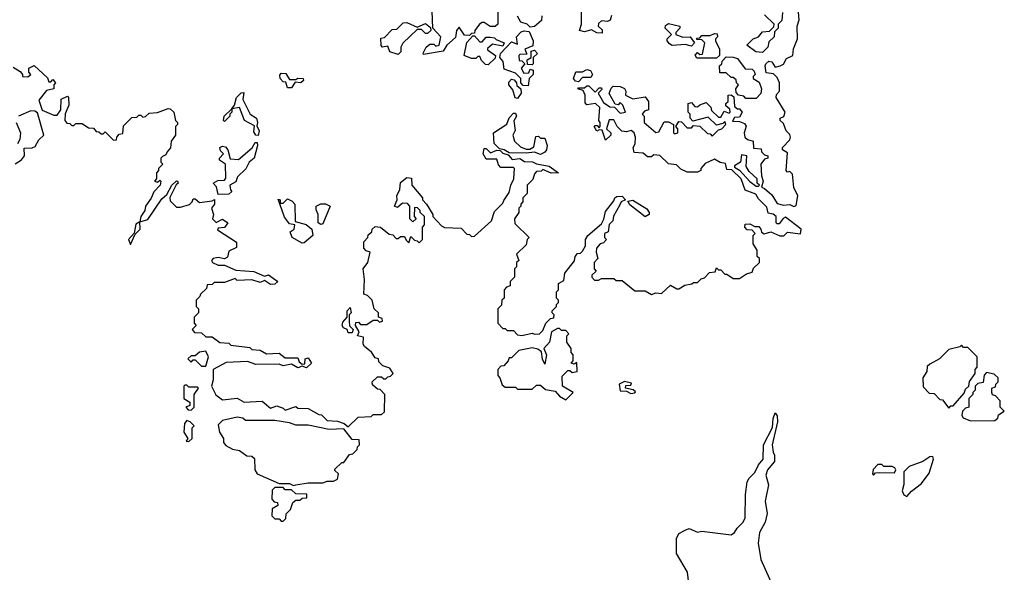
# Model space of a CAD drawing. Extents: x 2494106 to 2685573, y 758056 to 915185.
# Tile 352 of 507: x 2606376 to 2611080, y 902605 to 905246. Entities that reach past the tile are written whole.
import ezdxf

# ---------------------------------------------------------------- set-up
doc = ezdxf.new("R2010")
doc.units = 0

msp = doc.modelspace()

# ---------------------------------------------------------------- linework, layer by layer
at = {"layer": '0CON05XD'}
for points in [[(2608660, 905295), (2608660, 905225), (2608647, 905213), (2608623.6, 905213.6), (2608595, 905232.5), (2608585, 905232.5), (2608572.5, 905225), (2608550, 905195), (2608548.3, 905181.7), (2608535, 905180), (2608525, 905170), (2608501.7, 905171.7), (2608475, 905210), (2608462.5, 905195), (2608458.3, 905161.7), (2608417.5, 905125), (2608400, 905095), (2608305, 905080), (2608303, 905087), (2608317.5, 905115), (2608335, 905130), (2608355, 905130), (2608365, 905120), (2608380, 905125), (2608387.5, 905165), (2608350, 905205), (2608346.7, 905286.7)], [(2608870, 905265), (2608868.3, 905241.7), (2608836.1, 905213.9), (2608815, 905210), (2608800, 905225), (2608770, 905235), (2608755, 905262.5)], [(2609203, 905267), (2609196.7, 905243.3), (2609185, 905237.5), (2609155, 905240), (2609141.7, 905228.3), (2609140, 905215), (2609158.3, 905198.3), (2609158.3, 905181.7), (2609133, 905183), (2609107.5, 905197.5), (2609075, 905187.5), (2609050, 905195), (2609060, 905225), (2609060, 905285)], [(2609570, 904845), (2609585, 904850), (2609601.7, 904831.7), (2609615, 904830), (2609625, 904840), (2609655, 904850), (2609678.3, 904828.3), (2609681.7, 904811.7), (2609715, 904780), (2609725, 904780), (2609741.7, 904808.3), (2609765, 904800), (2609770, 904805), (2609768.3, 904818.3), (2609750, 904835), (2609750, 904845), (2609760, 904855), (2609760, 904885), (2609775, 904887.5), (2609788.3, 904878.3), (2609791.7, 904831.7), (2609805, 904820), (2609815, 904820), (2609827.5, 904805), (2609815, 904780), (2609791.7, 904778.3), (2609781.7, 904761.7), (2609815, 904760), (2609839.3, 904749.3), (2609846.7, 904736.7), (2609837.5, 904705), (2609840, 904685), (2609853, 904673), (2609880, 904665), (2609881.7, 904631.7), (2609918.3, 904628.3), (2609920, 904615), (2609935, 904600), (2609950, 904595), (2609950, 904585), (2609935, 904580), (2609917.5, 904555), (2609919.3, 904499.3), (2609927.5, 904475), (2609920, 904445), (2609935, 904440), (2609969.3, 904409.3), (2609995, 904367.5), (2610025, 904360), (2610055, 904362.5), (2610075, 904353.8), (2610085, 904357.5), (2610093.3, 904405), (2610073.8, 904443.8), (2610067.5, 904507.5), (2610055, 904520), (2610045, 904517.5), (2610037.5, 904525), (2610045, 904610), (2610020, 904625), (2610020, 904635), (2610055, 904672.5), (2610058.8, 904685), (2610055, 904697.5), (2610037.5, 904715), (2610025, 904750), (2610010, 904765), (2610010, 904775), (2610027, 904783), (2610033.3, 904805), (2609990, 904875), (2609991.7, 904888.3), (2610006.7, 904905), (2610006.7, 904945), (2609995, 904970), (2609977.5, 904987.5), (2609941.7, 904991.7), (2609937.5, 905025), (2609940, 905035), (2609955, 905047.5), (2609970, 905045), (2609985, 905020), (2610010, 905025), (2610025.9, 905034.1), (2610040, 905060), (2610070, 905075), (2610073, 905107), (2610092.5, 905155), (2610090, 905215), (2610100, 905245), (2610097.5, 905282.5)], [(2609925, 905090), (2609893, 905093), (2609850, 905125), (2609880, 905155), (2609906.4, 905163.6), (2609925, 905187.5), (2609958.3, 905191.7), (2609978.3, 905211.7), (2609980, 905225), (2609935, 905270)], [(2610020, 905280), (2610017, 905243), (2610000, 905225), (2610000, 905205), (2609981.7, 905188.3), (2609980, 905165), (2609955, 905140), (2609950, 905115), (2609925, 905090)], [(2608185, 905080), (2608145, 905092.5), (2608135, 905120), (2608110, 905115), (2608103.6, 905123.6), (2608101.7, 905158.3), (2608118.3, 905161.7), (2608155, 905200), (2608178.3, 905201.7), (2608208.3, 905231.7), (2608225, 905232.5), (2608275, 905210), (2608315, 905227.5), (2608338.3, 905208.3), (2608340, 905195), (2608325, 905180), (2608315, 905180), (2608295, 905200), (2608275, 905200), (2608205.9, 905134.1), (2608196.7, 905115), (2608197, 905093), (2608185, 905080)], [(2609585, 905120), (2609555, 905127.5), (2609493.3, 905123.3), (2609480.7, 905130.7), (2609470, 905145), (2609470, 905155), (2609490, 905175), (2609460, 905205), (2609461.7, 905218.3), (2609475, 905227.5), (2609530, 905215), (2609530, 905205), (2609510, 905185), (2609510, 905175), (2609545, 905162.5), (2609580, 905165), (2609600, 905135), (2609585, 905120)], [(2608615, 905030), (2608601.7, 905031.7), (2608581.7, 905051.7), (2608575, 905070), (2608565, 905070), (2608555, 905060), (2608535, 905060), (2608500, 905075), (2608512.5, 905137.5), (2608541.7, 905168.3), (2608548.3, 905168.3), (2608575, 905140), (2608585, 905140), (2608605, 905162.5), (2608623, 905163), (2608645, 905160), (2608651.7, 905151.7), (2608690, 905135), (2608685, 905120), (2608635, 905130), (2608611.7, 905108.3), (2608611.7, 905101.7), (2608650, 905075), (2608648.3, 905061.7), (2608615, 905030)], [(2608805, 904930), (2608781.7, 904931.7), (2608770, 904945), (2608770, 904965), (2608745, 904990), (2608690, 905010), (2608686.4, 905046.4), (2608670, 905065), (2608672.5, 905085), (2608725, 905140), (2608755, 905130), (2608750, 905165), (2608771.2, 905188.8), (2608787, 905193), (2608809.3, 905189.3), (2608830, 905145), (2608828.3, 905121.7), (2608790, 905105), (2608798.3, 905081.7), (2608765, 905080), (2608760, 905075), (2608761.7, 905051.7), (2608775, 905050), (2608790, 905035), (2608772.5, 905015), (2608785, 904990), (2608808.3, 904991.7), (2608815, 905010), (2608830, 905005), (2608830, 904985), (2608810, 904965), (2608805, 904930)], [(2609611.7, 905061.7), (2609603, 905077), (2609615, 905090), (2609625, 905080), (2609638.3, 905081.7), (2609650, 905135), (2609635, 905150), (2609611.7, 905151.7), (2609611.7, 905158.3), (2609625, 905160), (2609635, 905170), (2609675, 905170), (2609695, 905180), (2609708.3, 905178.3), (2609710, 905165), (2609700, 905155), (2609700, 905145), (2609720, 905105), (2609720, 905075), (2609705, 905062.5), (2609611.7, 905061.7)], [(2608825, 905030), (2608801.7, 905031.7), (2608800, 905055), (2608820, 905065), (2608820, 905095), (2608835, 905100), (2608850, 905085), (2608830, 905065), (2608830, 905035), (2608825, 905030)], [(2609895, 904870), (2609845, 904870), (2609835, 904880), (2609810, 904885), (2609798.3, 904898.3), (2609797.5, 904915), (2609810, 904935), (2609800, 904945), (2609798.3, 904958.3), (2609785, 904970), (2609775, 904970), (2609751.7, 904991.7), (2609721.7, 904991.7), (2609720, 905025), (2609730, 905035), (2609731.7, 905048.3), (2609751.7, 905068.3), (2609785, 905067.5), (2609805, 905060), (2609841.7, 905011.7), (2609875, 905010), (2609885, 905000), (2609890, 904985), (2609880, 904975), (2609880, 904965), (2609908.3, 904948.3), (2609920, 904915), (2609917, 904893), (2609895, 904870)], [(2606345, 905020), (2606378.3, 904998.3), (2606390, 904985), (2606390, 904975), (2606415, 904972.5), (2606430, 904985), (2606420, 904995), (2606420, 905015), (2606445, 905027.5), (2606508.3, 904968.3), (2606515, 904950), (2606525, 904950), (2606535, 904960), (2606547.5, 904945), (2606540, 904935), (2606540, 904915), (2606505, 904907.5), (2606468.3, 904861.7), (2606483.6, 904813.6), (2606539.7, 904789.7), (2606555, 904790), (2606572, 904815), (2606573.9, 904866.1), (2606605, 904880), (2606610, 904875), (2606611.7, 904838.3), (2606593.8, 904796.2), (2606592.5, 904765), (2606601.7, 904751.7), (2606615, 904750), (2606625, 904740), (2606635, 904740), (2606645, 904750), (2606675, 904750), (2606705, 904730), (2606728.3, 904728.3), (2606741.7, 904711.7), (2606755, 904710), (2606765, 904700), (2606775, 904700), (2606785, 904710), (2606825, 904670), (2606838.3, 904671.7), (2606840, 904685), (2606851.7, 904698.3), (2606868.3, 904701.7), (2606871.7, 904738.3), (2606911.7, 904778.3), (2606935, 904780), (2606945, 904790), (2606955, 904790), (2606965, 904780), (2606977, 904783), (2606995, 904800), (2607035, 904802.5), (2607085, 904822.5), (2607095, 904820), (2607112.5, 904805), (2607120, 904765), (2607130, 904755), (2607130, 904745), (2607120, 904735), (2607120, 904695), (2607100, 904665), (2607097, 904633), (2607080, 904615), (2607075, 904600), (2607058.3, 904591.7), (2607050, 904585), (2607050, 904565), (2607060, 904555), (2607040, 904535), (2607040, 904525), (2607030, 904515), (2607030, 904485), (2607020, 904475), (2607035, 904470), (2607045, 904480), (2607050, 904475), (2607046.7, 904455), (2607016.4, 904423.6), (2607005, 904392.5), (2606976.7, 904355), (2606974, 904335), (2606954.2, 904305.8), (2606950, 904280), (2606988.9, 904291.1), (2607055, 904390), (2607078.8, 904411.2), (2607103.3, 904455), (2607125, 904476.7), (2607130, 904475), (2607132.5, 904465), (2607123, 904457), (2607093, 904397), (2607095, 904380), (2607125, 904350), (2607145, 904350), (2607187, 904363), (2607200, 904375), (2607205, 904390), (2607215, 904390), (2607235, 904372.5), (2607295, 904380), (2607307.5, 904387.5), (2607307.5, 904365), (2607292.5, 904345), (2607302.5, 904315), (2607297.5, 904295), (2607315, 904277.5), (2607345, 904292.5), (2607370, 904275), (2607355, 904252.5), (2607325, 904250), (2607321.7, 904241.7), (2607412.5, 904182.5), (2607412.5, 904157.5), (2607375, 904140), (2607369.3, 904110.7), (2607355, 904102.5), (2607325, 904110), (2607300, 904105), (2607292.5, 904095), (2607297.5, 904085), (2607325, 904073.3), (2607355, 904072.5), (2607408.3, 904048.3), (2607495, 904042.5), (2607545, 904020), (2607565, 904026.7), (2607610, 903995), (2607595, 903982.5), (2607575, 903980), (2607545, 904000), (2607525, 903990), (2607485, 904002.5), (2607415, 904000), (2607405, 904010), (2607355, 903990), (2607305, 903990), (2607295, 903980), (2607271.7, 903978.3)], [(2607675, 904920), (2607655, 904920), (2607648.3, 904948.3), (2607635, 904950), (2607620, 904965), (2607618.3, 904981.7), (2607625, 904990), (2607648.3, 904988.3), (2607665, 904960), (2607695, 904960), (2607705, 904967.5), (2607730, 904965), (2607732.5, 904955), (2607720, 904945), (2607691.7, 904948.3), (2607675, 904920)], [(2609045, 904950), (2609031.7, 904951.7), (2609022.5, 904965), (2609033.6, 904996.4), (2609065, 904997.5), (2609085, 905007.5), (2609103, 905003), (2609112.5, 904985), (2609105, 904970), (2609065, 904970), (2609045, 904950)], [(2607271.7, 903978.3), (2607268.3, 903961.7), (2607240, 903935), (2607237, 903923), (2607220, 903905), (2607220, 903875), (2607230, 903865), (2607230, 903845), (2607210, 903825), (2607210, 903795), (2607220, 903785), (2607200, 903765), (2607211.7, 903751.7), (2607245, 903750), (2607265, 903730), (2607295, 903730), (2607333, 903703), (2607375, 903700), (2607385, 903690), (2607475, 903680), (2607485, 903670), (2607525, 903667.5), (2607555, 903650), (2607615, 903652.5), (2607645, 903630), (2607705, 903630), (2607711.7, 903611.7), (2607725, 903600), (2607738.3, 903601.7), (2607740, 903625), (2607755, 903630), (2607770, 903605), (2607747, 903583), (2607725, 903590), (2607705, 903582.5), (2607675, 903600), (2607635, 903592.5), (2607615, 903600), (2607505, 903597.5), (2607465, 903612.5), (2607363, 903607), (2607300, 903575), (2607300, 903525), (2607292.5, 903495), (2607313.6, 903453.6), (2607345, 903430), (2607415, 903437.5), (2607448.3, 903418.3), (2607535, 903422.5), (2607575, 903390), (2607605, 903400), (2607635, 903390), (2607645, 903380), (2607695, 903397.5), (2607705, 903390), (2607755, 903387.5), (2607805, 903360), (2607818.3, 903358.3), (2607845, 903330), (2607895, 903327.5), (2607927, 903317), (2607945, 903300), (2607993, 903347), (2608055, 903350), (2608065, 903360), (2608105, 903360), (2608118.3, 903371.7), (2608120, 903455), (2608098.3, 903478.3), (2608085, 903480), (2608061.7, 903501.7), (2608060, 903515), (2608085, 903540), (2608105, 903540), (2608115, 903530), (2608125, 903530), (2608135, 903540), (2608148.3, 903541.7), (2608160, 903555), (2608145, 903580), (2608111.7, 903591.7), (2608091.7, 903611.7), (2608090, 903625), (2608075, 903630), (2608056.4, 903656.4), (2608023.6, 903683.6), (2608017.5, 903695), (2608018.3, 903728.3), (2607990, 903735), (2607997.5, 903755), (2607980, 903785), (2607981.7, 903798.3), (2607995, 903800), (2608005, 903790), (2608035, 903790), (2608065, 903810), (2608085, 903810), (2608095, 903800), (2608110, 903805), (2608108.3, 903818.3), (2608090, 903825), (2608090, 903845), (2608070, 903865), (2608060, 903905), (2608038.3, 903928.3), (2608020, 903935), (2608023.3, 904005), (2608017.5, 904055), (2608040, 904085), (2608050, 904135), (2608031.7, 904141.7), (2608020, 904155), (2608020, 904185), (2608040, 904205), (2608041.7, 904218.3), (2608058.3, 904231.7), (2608060, 904245), (2608075, 904257.5), (2608100, 904255), (2608141.7, 904221.7), (2608158.3, 904218.3), (2608175, 904200), (2608185, 904200), (2608195, 904210), (2608215, 904210), (2608221.7, 904191.7), (2608235, 904180), (2608245, 904210), (2608261.7, 904191.7), (2608275, 904190), (2608285, 904180), (2608300, 904195), (2608300, 904255), (2608310, 904265), (2608310, 904305), (2608290, 904325), (2608290, 904335), (2608277, 904347), (2608261.7, 904348.3), (2608260, 904305), (2608270, 904295), (2608255, 904280), (2608240, 904295), (2608240, 904355), (2608228.3, 904368.3), (2608205, 904370), (2608181.7, 904348.3), (2608167.5, 904355), (2608180, 904385), (2608177.5, 904405), (2608192.5, 904435), (2608195, 904467.5), (2608225, 904492.5), (2608248.3, 904488.3), (2608250, 904455), (2608300, 904395), (2608300, 904385), (2608320, 904365), (2608350, 904315), (2608350, 904305), (2608390.7, 904260.7), (2608405, 904252.5), (2608485, 904250), (2608511.7, 904221.7), (2608525, 904220), (2608535, 904210), (2608548.3, 904211.7), (2608630, 904285), (2608645, 904330), (2608685, 904370), (2608688.3, 904381.7), (2608715, 904420), (2608722.5, 904455), (2608737.5, 904485), (2608740, 904535), (2608735, 904540), (2608675, 904540), (2608663, 904553), (2608655, 904580), (2608605, 904580), (2608590, 904605), (2608595, 904630), (2608605, 904630), (2608625, 904610), (2608655, 904622.5), (2608671.7, 904621.7), (2608685, 904607.5), (2608710, 904600), (2608728.3, 904578.3), (2608765, 904583.3), (2608788.3, 904568.3), (2608826.4, 904566.4), (2608845, 904557.5), (2608905, 904546.2), (2608950, 904515), (2608915, 904512.5), (2608875, 904530), (2608867, 904523), (2608845, 904520), (2608835, 904510), (2608828.3, 904481.7), (2608800, 904455), (2608800, 904415), (2608780, 904395), (2608780, 904375), (2608770, 904365), (2608770, 904355), (2608760, 904345), (2608760, 904325), (2608740, 904295), (2608741.7, 904271.7), (2608810, 904205), (2608800, 904195), (2608795, 904170), (2608750, 904125), (2608760, 904095), (2608750, 904085), (2608750, 904065), (2608740, 904055), (2608740, 904015), (2608720, 903995), (2608720, 903975), (2608701.7, 903968.3), (2608690, 903955), (2608690, 903915), (2608680, 903905), (2608678.3, 903881.7), (2608660, 903865), (2608660, 903795), (2608685, 903770), (2608695, 903770), (2608705, 903760), (2608735, 903760), (2608755, 903740), (2608775, 903737.5), (2608825, 903747.5), (2608835, 903742.5), (2608860, 903745), (2608875, 903760), (2608890, 903795), (2608911.7, 903818.3), (2608928.3, 903821.7), (2608930, 903835), (2608920, 903845), (2608920, 903855), (2608940, 903875), (2608940, 903885), (2608950, 903895), (2608950, 903905), (2608940, 903915), (2608940, 903945), (2608950, 903955), (2608950, 903985), (2608975, 904000), (2608980, 904035), (2609027, 904093), (2609030, 904115), (2609041.7, 904128.3), (2609055, 904130), (2609065, 904140), (2609080, 904165), (2609080, 904195), (2609090, 904215), (2609155, 904270), (2609167, 904293), (2609175, 904330), (2609215, 904380), (2609220, 904395), (2609228.3, 904401.7), (2609255, 904402.5), (2609270, 904385), (2609250, 904375), (2609241.7, 904358.3), (2609213, 904307), (2609210, 904285), (2609193, 904267), (2609188.3, 904231.7), (2609170, 904225), (2609170, 904205), (2609180, 904195), (2609165, 904180), (2609150, 904175), (2609132.5, 904155), (2609130, 904135), (2609137.5, 904105), (2609120, 904085), (2609120, 904055), (2609130, 904045), (2609110, 904025), (2609110, 904015), (2609121.7, 904001.7), (2609141.7, 904001.7), (2609155, 904010), (2609215, 904010), (2609225, 904000), (2609255, 904000), (2609315, 903950), (2609365, 903950), (2609395, 903932.5), (2609415, 903940), (2609441.7, 903938.3), (2609485, 903977.5), (2609515, 903960), (2609525, 903960), (2609553, 903977), (2609587, 903983), (2609595, 903990), (2609615, 903990), (2609631.7, 904008.3), (2609648.3, 904011.7), (2609671.7, 904038.3), (2609698.3, 904041.7), (2609705, 904060), (2609715, 904050), (2609725, 904050), (2609745, 904030), (2609755, 904030), (2609785, 904010), (2609815, 904010), (2609848.3, 904031.7), (2609875, 904040), (2609881.7, 904058.3), (2609910, 904085), (2609910, 904105), (2609900, 904115), (2609900, 904145), (2609880, 904175), (2609880, 904215), (2609890, 904225), (2609875, 904240), (2609851.7, 904241.7), (2609840, 904255), (2609841.7, 904268.3), (2609865, 904270), (2609888.3, 904258.3), (2609907, 904257), (2609917.5, 904245), (2609920, 904230), (2609933, 904223), (2609965, 904232.5), (2610007, 904213), (2610027, 904213), (2610045, 904230), (2610107, 904223), (2610110, 904245), (2610035, 904302.5), (2610023.3, 904296.7), (2610005, 904270), (2609995, 904270), (2609990, 904275), (2609990, 904305), (2609975, 904317.5), (2609951.7, 904321.7), (2609945, 904350), (2609905, 904390), (2609893, 904413), (2609842, 904432), (2609822.5, 904485), (2609778.3, 904528.3), (2609755, 904530), (2609748.3, 904558.3), (2609723, 904563), (2609695, 904580), (2609651.7, 904558.3), (2609630, 904535), (2609630, 904525), (2609615, 904517.5), (2609565, 904516.7), (2609535, 904532.5), (2609513.3, 904553.3), (2609475, 904557.5), (2609435, 904597.5), (2609405, 904600), (2609395, 904590), (2609375, 904590), (2609355, 904607.5), (2609311.7, 904611.7), (2609307.5, 904635), (2609316.4, 904653.6), (2609317.5, 904685), (2609312.5, 904705), (2609296.7, 904716.7), (2609275, 904710), (2609253, 904713), (2609230, 904735), (2609215, 904767.5), (2609193, 904767), (2609180, 904725), (2609200, 904705), (2609200, 904695), (2609175, 904670), (2609158.3, 904718.3), (2609145, 904720), (2609133, 904713), (2609120, 904735), (2609125, 904740), (2609135, 904740), (2609145, 904730), (2609150, 904735), (2609150, 904755), (2609142.5, 904765), (2609147, 904827), (2609126.4, 904846.4), (2609085, 904840), (2609078.3, 904848.3), (2609077.5, 904885), (2609068.3, 904908.3), (2609042.5, 904915), (2609045, 904920), (2609075, 904920), (2609085, 904930), (2609095, 904930), (2609125, 904900), (2609145, 904920), (2609155, 904920), (2609157, 904913), (2609140, 904895), (2609165, 904850), (2609195, 904830), (2609218.3, 904828.3), (2609245, 904800), (2609270, 904805), (2609257, 904837), (2609245, 904850), (2609235, 904840), (2609221.7, 904841.7), (2609193, 904893), (2609201.7, 904918.3), (2609211.7, 904928.3), (2609245, 904927.5), (2609265, 904917.5), (2609272.5, 904905), (2609270, 904885), (2609305, 904867.5), (2609365, 904877.5), (2609380, 904855), (2609380, 904815), (2609361.7, 904808.3), (2609350, 904795), (2609360, 904785), (2609360, 904755), (2609415, 904707.5), (2609430, 904710), (2609455, 904757.5), (2609475, 904757.5), (2609500, 904745), (2609500, 904705), (2609505, 904700), (2609520, 904705), (2609520, 904725), (2609510, 904735), (2609525, 904760), (2609538.3, 904758.3), (2609565, 904730), (2609585, 904730), (2609595, 904740), (2609625, 904737.5), (2609661.7, 904701.7), (2609675, 904700), (2609685, 904690), (2609715, 904720), (2609730, 904725), (2609750, 904745), (2609745, 904760), (2609735, 904750), (2609705, 904742.5), (2609665, 904780), (2609591.7, 904761.7), (2609580, 904775), (2609580, 904795), (2609570, 904805), (2609570, 904845)], [(2608755, 904870), (2608743, 904873), (2608731.7, 904911.7), (2608712.5, 904935), (2608713, 904947), (2608725, 904962.5), (2608738.3, 904958.3), (2608750, 904945), (2608751.7, 904931.7), (2608770, 904915), (2608772.5, 904895), (2608755, 904870)], [(2607515, 904692.5), (2607503.6, 904693.6), (2607495, 904710), (2607498.3, 904738.3), (2607450, 904765), (2607427, 904827), (2607390, 904820), (2607390, 904805), (2607380, 904795), (2607380, 904785), (2607355, 904760), (2607350, 904765), (2607353.3, 904785), (2607390, 904820), (2607401.7, 904838.3), (2607412, 904875), (2607435, 904896.7), (2607447.5, 904897.5), (2607442.5, 904865), (2607477.5, 904795), (2607507.5, 904775), (2607512.5, 904755), (2607508.3, 904738.3), (2607520, 904715), (2607515, 904692.5)], [(2606355, 904557.5), (2606385, 904576.7), (2606398.8, 904595), (2606397.5, 904632.5), (2606435, 904634.2), (2606449.5, 904640.5), (2606467.5, 904672.5), (2606491.2, 904695), (2606461.7, 904801.7), (2606449.2, 904809.2), (2606430, 904810), (2606370, 904785)], [(2608865, 904602.5), (2608835, 904612.5), (2608795, 904607.5), (2608715, 904610), (2608690, 904625), (2608668.3, 904628.3), (2608642.5, 904655), (2608640, 904705), (2608703, 904747), (2608715, 904777.5), (2608735, 904800), (2608745, 904800), (2608750, 904785), (2608736.4, 904763.6), (2608743, 904717), (2608732.5, 904695), (2608740, 904665), (2608769.3, 904639.3), (2608795, 904627.5), (2608813, 904627), (2608831.7, 904638.3), (2608841.7, 904688.3), (2608855, 904690), (2608865, 904680), (2608885, 904680), (2608896.7, 904645), (2608892.5, 904625), (2608885, 904612.5), (2608865, 904602.5)], [(2606360, 904755), (2606380, 904705), (2606376.4, 904673.6), (2606366.4, 904653.6)], [(2607325, 904410), (2607317, 904447), (2607300, 904465), (2607323, 904477), (2607355, 904480), (2607361.7, 904488.3), (2607360, 904555), (2607330, 904575), (2607330, 904585), (2607350, 904605), (2607335, 904620), (2607332.5, 904635), (2607345, 904642.5), (2607359.3, 904639.3), (2607370, 904625), (2607381.7, 904581.7), (2607421.7, 904578.3), (2607486.7, 904633.3), (2607500.7, 904659.3), (2607510, 904660), (2607512.5, 904645), (2607496.2, 904585), (2607472.5, 904565), (2607456.4, 904533.6), (2607417.5, 904495), (2607408.3, 904471.7), (2607380, 904455), (2607383, 904433), (2607390, 904425), (2607375, 904412.5), (2607325, 904410)], [(2609905, 904450), (2609910, 904455), (2609900, 904465), (2609900, 904485), (2609860.7, 904520.7), (2609847.5, 904545), (2609850, 904595), (2609825, 904600), (2609820, 904565), (2609791.7, 904548.3), (2609791.7, 904541.7), (2609815, 904527.5), (2609865, 904472.5), (2609895, 904450), (2609905, 904450)], [(2607725, 904177.5), (2607677.5, 904205), (2607668.3, 904231.7), (2607687.5, 904245), (2607690, 904265), (2607665, 904270), (2607641.7, 904301.7), (2607611.7, 904388.3), (2607620, 904385), (2607620, 904370), (2607635, 904370), (2607655, 904390), (2607678.3, 904378.3), (2607690, 904365), (2607691.7, 904281.7), (2607745, 904267.5), (2607772.5, 904245), (2607776.7, 904215), (2607735, 904180), (2607725, 904177.5)], [(2607815, 904267.5), (2607802.5, 904275), (2607802.5, 904315), (2607793, 904337), (2607792.5, 904355), (2607815, 904366.7), (2607836.4, 904366.4), (2607860, 904355), (2607825, 904270), (2607815, 904267.5)], [(2609365, 904303.3), (2609290.7, 904360.7), (2609281.7, 904378.3), (2609305, 904383.3), (2609371.7, 904341.7), (2609383.3, 904325), (2609383.3, 904315), (2609365, 904303.3)], [(2606905, 904172.5), (2606928.3, 904221.7), (2606952, 904245), (2606950, 904280), (2606930.3, 904269.7), (2606923.8, 904226.2), (2606896.7, 904195), (2606905, 904172.5)], [(2607965, 903750), (2607945, 903750), (2607940, 903765), (2607923.6, 903773.6), (2607916.7, 903785), (2607919.3, 903800.7), (2607940, 903825), (2607940, 903855), (2607955, 903870), (2607960, 903845), (2607950, 903835), (2607950, 903805), (2607952.5, 903782.5), (2607970, 903765), (2607965, 903750)], [(2608985, 903430), (2609020, 903465), (2608970, 903495), (2608968.3, 903541.7), (2608995, 903570), (2609005, 903570), (2609015, 903560), (2609040, 903565), (2609038.3, 903608.3), (2609025, 903600), (2609010, 903605), (2609020, 903615), (2609020, 903645), (2609010, 903655), (2609010, 903675), (2608990, 903705), (2608990, 903735), (2609000, 903745), (2608985, 903760), (2608965, 903760), (2608955, 903770), (2608945, 903770), (2608917.5, 903755), (2608907.5, 903705), (2608880, 903675), (2608892.5, 903645), (2608885, 903600), (2608873, 903623), (2608868.3, 903658.3), (2608851.7, 903671.7), (2608825, 903677.5), (2608760, 903665), (2608725, 903630), (2608715, 903630), (2608710, 903615), (2608688.3, 903591.7), (2608675, 903590), (2608660, 903575), (2608660, 903545), (2608670, 903535), (2608681.7, 903501.7), (2608695, 903490), (2608745, 903490), (2608755, 903480), (2608825, 903480), (2608845, 903500), (2608865, 903500), (2608888.3, 903478.3), (2608935, 903470), (2608955, 903447.5), (2608985, 903430)], [(2607265, 903590), (2607277.5, 903635), (2607265, 903662.5), (2607235, 903657.5), (2607215, 903640), (2607195, 903640), (2607180, 903625), (2607195, 903610), (2607205, 903620), (2607215, 903620), (2607245, 903590), (2607265, 903590)], [(2610815, 903390), (2610825, 903400), (2610835, 903400), (2610888.3, 903461.7), (2610895, 903480), (2610910, 903495), (2610913, 903517), (2610940, 903555), (2610940, 903575), (2610950, 903585), (2610950, 903635), (2610905, 903680), (2610885, 903680), (2610875, 903690), (2610867, 903683), (2610815, 903670), (2610770, 903625), (2610725, 903600), (2610711.7, 903588.3), (2610710, 903565), (2610690, 903535), (2610691.7, 903491.7), (2610721.7, 903461.7), (2610745, 903460), (2610771.7, 903431.7), (2610785, 903430), (2610815, 903390)], [(2610918.3, 903328.3), (2611035, 903330), (2611048.3, 903341.7), (2611051.7, 903358.3), (2611080, 903375), (2611060, 903395), (2611060, 903425), (2611038.3, 903448.3), (2611023.6, 903453.6), (2611020, 903465), (2611020, 903485), (2611038.3, 903491.7), (2611040, 903505), (2611050, 903515), (2611050, 903535), (2611031.7, 903551.7), (2610995, 903560), (2610983, 903547), (2610978.3, 903511.7), (2610953, 903507), (2610940, 903495), (2610940, 903475), (2610930, 903465), (2610930, 903455), (2610910, 903435), (2610910, 903395), (2610895, 903390), (2610880, 903375), (2610877.5, 903355), (2610883.3, 903343.3), (2610918.3, 903328.3)], [(2609295, 903460), (2609315, 903462.5), (2609318.3, 903468.3), (2609307, 903477), (2609270, 903485), (2609271.7, 903498.3), (2609295, 903500), (2609298.3, 903508.3), (2609265, 903517.5), (2609240, 903505), (2609245, 903472.5), (2609275, 903470), (2609295, 903460)], [(2607195, 903380), (2607210, 903395), (2607210, 903455), (2607230, 903485), (2607225, 903490), (2607185, 903490), (2607175, 903500), (2607165, 903500), (2607160, 903495), (2607160, 903435), (2607188.3, 903418.3), (2607188.3, 903401.7), (2607170, 903395), (2607181.7, 903381.7), (2607195, 903380)], [(2607185, 903230), (2607200, 903245), (2607200, 903295), (2607210, 903305), (2607190, 903325), (2607175, 903330), (2607163, 903317), (2607160, 903275), (2607180, 903245), (2607171.7, 903231.7), (2607185, 903230)], [(2607685, 903020), (2607695, 903022.5), (2607755, 903032.5), (2607825, 903032.5), (2607845, 903040), (2607875, 903040), (2607895, 903050), (2607900, 903075), (2607881.7, 903091.7), (2607881.7, 903098.3), (2607915, 903130), (2607925, 903130), (2607951.7, 903168.3), (2607968.3, 903171.7), (2607988.3, 903191.7), (2607990, 903205), (2608000, 903215), (2607998.3, 903238.3), (2607965, 903240), (2607925, 903290), (2607855, 903287.5), (2607755, 903307.5), (2607695, 903307.5), (2607665, 903320), (2607595, 903330), (2607455, 903330), (2607441.7, 903341.7), (2607415, 903346.7), (2607345, 903330), (2607325, 903310), (2607330, 903275), (2607350, 903245), (2607350, 903225), (2607361.7, 903211.7), (2607393, 903193), (2607427, 903187), (2607461.7, 903161.7), (2607485, 903160), (2607498.3, 903148.3), (2607500, 903095), (2607510, 903075), (2607615, 903030), (2607665, 903030), (2607685, 903020)], [(2609575, 902537.5), (2609566, 902605), (2609514.2, 902695), (2609513.3, 902766.7), (2609525, 902790), (2609555, 902806.7), (2609575, 902814), (2609615, 902796.7), (2609635, 902801.2), (2609775, 902784), (2609791.2, 902795), (2609803.5, 902816.5), (2609832.9, 902845), (2609841.9, 902865), (2609843.5, 902976.5), (2609852.2, 903037.8), (2609860.6, 903055), (2609888.5, 903081.5), (2609905, 903118.8), (2609928, 903145), (2609930, 903215), (2609972.5, 903297.5), (2609975, 903340), (2609985, 903367.5), (2609995, 903352.5), (2609997.1, 903325), (2609971.2, 903215), (2609975, 903180), (2609982.5, 903165), (2609982.5, 903135), (2609948.8, 903095), (2609940.8, 903069.2), (2609952.7, 903022.7), (2609937.1, 902945), (2609946.4, 902886.4), (2609938.2, 902845), (2609910.6, 902795), (2609904.6, 902745), (2609916.1, 902666.1), (2609978.3, 902528.3)], [(2610615, 902967.5), (2610637, 902993), (2610685, 903030), (2610721.2, 903078.8), (2610742.5, 903145), (2610738.3, 903158.3), (2610725, 903157.5), (2610690, 903135), (2610625, 903110), (2610600, 903085), (2610600, 903025), (2610592.5, 902995), (2610600, 902975), (2610615, 902967.5)], [(2610455, 903070), (2610465, 903080), (2610485, 903082.5), (2610555, 903080), (2610562.5, 903095), (2610557.5, 903105), (2610545, 903110), (2610505, 903110), (2610495, 903120), (2610475, 903120), (2610453, 903097), (2610450, 903075), (2610455, 903070)], [(2607635, 902850), (2607648.3, 902861.7), (2607650, 902885), (2607670, 902905), (2607681.7, 902938.3), (2607695, 902950), (2607715, 902950), (2607725, 902960), (2607748.3, 902961.7), (2607748.3, 902978.3), (2607695, 902980), (2607675, 903000), (2607645, 903000), (2607635, 903010), (2607595, 903010), (2607581.7, 902998.3), (2607580, 902955), (2607591.7, 902941.7), (2607608.3, 902938.3), (2607610, 902925), (2607581.7, 902908.3), (2607580, 902875), (2607595, 902860), (2607615, 902860), (2607625, 902850), (2607635, 902850)]]:
    msp.add_lwpolyline(points, dxfattribs=at)

doc.saveas('drawing.dxf')
